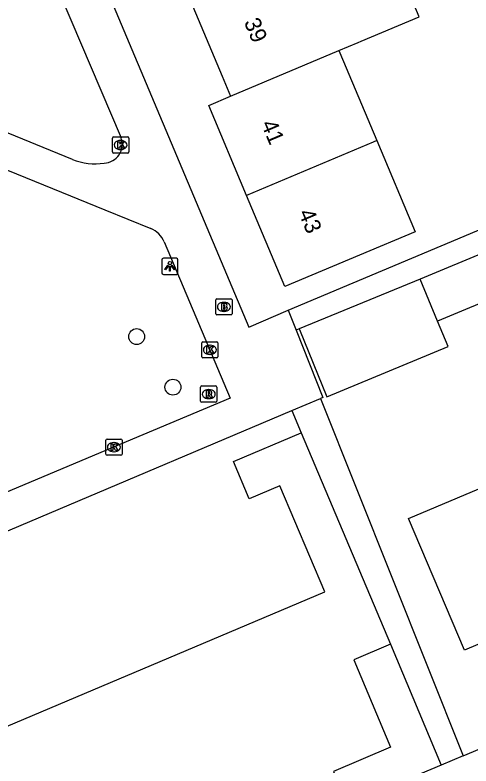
# Model space of a CAD drawing. Extents: x 157767 to 159171, y 387842 to 389425.
# Drawn here: x 158813.28 to 158841.4, y 388510.75 to 388557.03 of the extents above; entities that cross this region are included whole.
import ezdxf

# ---------------------------------------------------------------- set-up
doc = ezdxf.new("R2010")
doc.units = 0
for name, color, linetype in [('IMGEO_Boom', 7, 'Continuous'), ('IMGEO_Brandkraan', 7, 'Continuous'), ('IMGEO_Kolk', 7, 'Continuous'), ('IMGEO_Lichtpunt', 7, 'Continuous'), ('IMGEO_Pand', 7, 'Continuous'), ('IMGEO_Pand_nummerreeks', 7, 'Continuous'), ('IMGEO_Rioolput', 7, 'Continuous'), ('IMGEO_Voetpad_open', 7, 'Continuous')]:
    doc.layers.add(name, color=color, linetype=linetype)

msp = doc.modelspace()

# ---------------------------------------------------------------- linework, layer by layer
at = {"layer": 'IMGEO_Boom'}
for centre in [(158820.782, 388537.208), (158823.019, 388534.093)]:
    msp.add_circle(centre, 0.489, dxfattribs=at)
at = {"layer": 'IMGEO_Brandkraan'}
for p, q in [((158825.736, 388539.539), (158826.588, 388539.539)), ((158825.661, 388538.613), (158825.661, 388539.465)), ((158826.149, 388539.319), (158826.174, 388539.319)), ((158826.662, 388539.465), (158826.662, 388538.613)), ((158826.172, 388538.759), (158826.147, 388538.759)), ((158826.588, 388538.539), (158825.736, 388538.539))]:
    msp.add_line(p, q, dxfattribs=at)
for points in [[(158825.736, 388539.539), (158826.588, 388539.539)], [(158825.661, 388538.613), (158825.661, 388539.465)], [(158826.009, 388539.239), (158826.009, 388538.839), (158826.222, 388538.839)], [(158826.24, 388539.239), (158826.009, 388539.239)], [(158826.188, 388539.158), (158826.134, 388539.158), (158826.134, 388539.082)], [(158826.134, 388539.082), (158826.187, 388539.082)], [(158826.662, 388539.465), (158826.662, 388538.613)], [(158826.196, 388539.006), (158826.134, 388539.006), (158826.134, 388538.925)], [(158826.134, 388538.925), (158826.196, 388538.925)], [(158826.588, 388538.539), (158825.736, 388538.539)]]:
    msp.add_lwpolyline(points, dxfattribs=at)
for centre, radius, start, end in [((158825.738, 388539.463), 0.0765, 91.552, 178.448), ((158825.738, 388539.463), 0.0765, 91.552, 178.448), ((158826.586, 388539.463), 0.0765, 1.552, 88.448), ((158826.586, 388539.463), 0.0765, 1.552, 88.448), ((158826.189, 388539.12), 0.0379, 267.8285, 90.9355), ((158826.244, 388539.094), 0.145, 59.4692, 91.5367), ((158826.269, 388539.141), 0.0922, 285.5137, 58.1501), ((158825.738, 388538.615), 0.0765, 181.552, 268.448), ((158825.738, 388538.615), 0.0765, 181.552, 268.448), ((158826.197, 388538.965), 0.0404, 269.8759, 90.5077), ((158826.228, 388539.09), 0.251, 268.6676, 293.5347), ((158826.274, 388538.949), 0.105, 301.3115, 78.989), ((158826.586, 388538.615), 0.0765, 271.552, 358.448), ((158826.586, 388538.615), 0.0765, 271.552, 358.448)]:
    msp.add_arc(centre, radius, start, end, dxfattribs=at)
for centre, major_axis, ratio, start_param, end_param in [((158826.148, 388539.039), (-0.387, 0.002), 0.722429, 4.712389, 7.853982), ((158826.173, 388539.039), (-0.39, 0.002), 0.717154, 1.570796, 4.712389)]:
    msp.add_ellipse(centre, major_axis=major_axis, ratio=ratio, start_param=start_param, end_param=end_param, dxfattribs=at)
at = {"layer": 'IMGEO_Kolk'}
for p, q in [((158819.293, 388548.591), (158819.293, 388549.443)), ((158819.368, 388549.517), (158820.22, 388549.517)), ((158819.781, 388549.297), (158819.806, 388549.297)), ((158820.294, 388549.443), (158820.294, 388548.591)), ((158820.22, 388548.517), (158819.368, 388548.517)), ((158819.804, 388548.737), (158819.779, 388548.737)), ((158824.795, 388535.966), (158824.795, 388536.818)), ((158824.87, 388536.892), (158825.722, 388536.892)), ((158825.796, 388536.818), (158825.796, 388535.966)), ((158825.283, 388536.672), (158825.308, 388536.672)), ((158825.722, 388535.892), (158824.87, 388535.892)), ((158825.306, 388536.112), (158825.281, 388536.112)), ((158818.879, 388529.968), (158818.879, 388530.82)), ((158818.954, 388530.894), (158819.806, 388530.894)), ((158819.88, 388530.82), (158819.88, 388529.968)), ((158819.367, 388530.674), (158819.392, 388530.674)), ((158819.806, 388529.894), (158818.954, 388529.894)), ((158819.39, 388530.114), (158819.365, 388530.114))]:
    msp.add_line(p, q, dxfattribs=at)
for points in [[(158819.293, 388548.591), (158819.293, 388549.443)], [(158819.368, 388549.517), (158820.22, 388549.517)], [(158820.294, 388549.443), (158820.294, 388548.591)], [(158819.614, 388549.217), (158819.737, 388549.217), (158819.737, 388549.066), (158819.867, 388549.217), (158820.031, 388549.217), (158819.885, 388549.066), (158820.038, 388548.817), (158819.886, 388548.817), (158819.801, 388548.981), (158819.737, 388548.914), (158819.737, 388548.817), (158819.614, 388548.817), (158819.614, 388549.217)], [(158820.22, 388548.517), (158819.368, 388548.517)], [(158824.795, 388535.966), (158824.795, 388536.818)], [(158824.87, 388536.892), (158825.722, 388536.892)], [(158825.796, 388536.818), (158825.796, 388535.966)], [(158825.116, 388536.592), (158825.239, 388536.592), (158825.239, 388536.441), (158825.369, 388536.592), (158825.533, 388536.592), (158825.387, 388536.441), (158825.54, 388536.192), (158825.388, 388536.192), (158825.303, 388536.356), (158825.239, 388536.289), (158825.239, 388536.192), (158825.116, 388536.192), (158825.116, 388536.592)], [(158825.722, 388535.892), (158824.87, 388535.892)], [(158818.879, 388529.968), (158818.879, 388530.82)], [(158818.954, 388530.894), (158819.806, 388530.894)], [(158819.88, 388530.82), (158819.88, 388529.968)], [(158819.2, 388530.594), (158819.323, 388530.594), (158819.323, 388530.443), (158819.453, 388530.594), (158819.617, 388530.594), (158819.471, 388530.443), (158819.624, 388530.194), (158819.472, 388530.194), (158819.387, 388530.358), (158819.323, 388530.291), (158819.323, 388530.194), (158819.2, 388530.194), (158819.2, 388530.594)], [(158819.806, 388529.894), (158818.954, 388529.894)]]:
    msp.add_lwpolyline(points, dxfattribs=at)
for centre, start, end in [((158819.37, 388549.441), 91.552, 178.448), ((158819.37, 388549.441), 91.552, 178.448), ((158820.218, 388549.441), 1.552, 88.448), ((158820.218, 388549.441), 1.552, 88.448), ((158819.37, 388548.593), 181.552, 268.448), ((158819.37, 388548.593), 181.552, 268.448), ((158820.218, 388548.593), 271.552, 358.448), ((158820.218, 388548.593), 271.552, 358.448), ((158824.872, 388536.816), 91.552, 178.448), ((158824.872, 388536.816), 91.552, 178.448), ((158825.72, 388536.816), 1.552, 88.448), ((158825.72, 388536.816), 1.552, 88.448), ((158824.872, 388535.968), 181.552, 268.448), ((158824.872, 388535.968), 181.552, 268.448), ((158825.72, 388535.968), 271.552, 358.448), ((158825.72, 388535.968), 271.552, 358.448), ((158818.956, 388530.818), 91.552, 178.448), ((158818.956, 388530.818), 91.552, 178.448), ((158819.804, 388530.818), 1.552, 88.448), ((158819.804, 388530.818), 1.552, 88.448), ((158818.956, 388529.97), 181.552, 268.448), ((158818.956, 388529.97), 181.552, 268.448), ((158819.804, 388529.97), 271.552, 358.448), ((158819.804, 388529.97), 271.552, 358.448)]:
    msp.add_arc(centre, 0.0765, start, end, dxfattribs=at)
for centre, major_axis, ratio, start_param, end_param in [((158819.78, 388549.017), (-0.387, 0.002), 0.722429, 4.712389, 7.853982), ((158819.805, 388549.017), (-0.39, 0.002), 0.717154, 1.570796, 4.712389), ((158825.282, 388536.392), (-0.387, 0.002), 0.722429, 4.712389, 7.853982), ((158825.307, 388536.392), (-0.39, 0.002), 0.717154, 1.570796, 4.712389), ((158819.366, 388530.394), (-0.387, 0.002), 0.722429, 4.712389, 7.853982), ((158819.391, 388530.394), (-0.39, 0.002), 0.717154, 1.570796, 4.712389)]:
    msp.add_ellipse(centre, major_axis=major_axis, ratio=ratio, start_param=start_param, end_param=end_param, dxfattribs=at)
at = {"layer": 'IMGEO_Lichtpunt'}
for p, q in [((158822.334, 388541.942), (158822.334, 388541.135)), ((158822.334, 388541.942), (158822.334, 388541.135)), ((158823.236, 388542.037), (158822.428, 388542.037)), ((158823.236, 388542.037), (158822.428, 388542.037)), ((158823.33, 388541.135), (158823.33, 388541.942)), ((158823.33, 388541.135), (158823.33, 388541.942)), ((158822.428, 388541.041), (158823.236, 388541.041)), ((158822.428, 388541.041), (158823.236, 388541.041))]:
    msp.add_line(p, q, dxfattribs=at)
for points in [[(158822.708, 388541.606), (158822.747, 388541.578), (158822.559, 388541.316), (158822.521, 388541.343), (158822.708, 388541.606)], [(158822.81, 388541.558), (158822.857, 388541.558), (158822.857, 388541.236), (158822.81, 388541.236), (158822.81, 388541.558)], [(158822.92, 388541.578), (158822.958, 388541.605), (158823.145, 388541.343), (158823.106, 388541.315), (158822.92, 388541.578)]]:
    msp.add_lwpolyline(points, dxfattribs=at)
msp.add_circle((158822.833, 388541.74), 0.0994, dxfattribs=at)
for centre, start, end in [((158822.428, 388541.942), 90, 180), ((158822.428, 388541.942), 90, 180), ((158823.236, 388541.942), 0, 90), ((158823.236, 388541.942), 0, 90), ((158822.428, 388541.135), 180, 270), ((158822.428, 388541.135), 180, 270), ((158823.236, 388541.135), 270, 0), ((158823.236, 388541.135), 270, 360)]:
    msp.add_arc(centre, 0.0946, start, end, dxfattribs=at)
at = {"layer": 'IMGEO_Pand'}
for points in [[(158833.255, 388554.835), (158834.437, 388555.332), (158834.62, 388555.409), (158838.202, 388556.915), (158835.878, 388562.445), (158832.295, 388560.939)], [(158824.247, 388557.557), (158826.054, 388553.257), (158826.572, 388552.026)], [(158826.572, 388552.026), (158833.255, 388554.835)], [(158833.255, 388554.835), (158833.311, 388554.703), (158835.587, 388549.288)], [(158827.556, 388545.913), (158825.225, 388551.46), (158826.572, 388552.026)], [(158835.587, 388549.288), (158837.952, 388543.663), (158834.531, 388542.225), (158829.921, 388540.288), (158827.556, 388545.913)], [(158835.587, 388549.288), (158835.364, 388549.191), (158827.556, 388545.913)], [(158842.558, 388542.527), (158838.267, 388540.746)], [(158842.558, 388542.527), (158843.63, 388539.945), (158839.338, 388538.164)], [(158838.267, 388540.746), (158830.806, 388537.69)], [(158839.338, 388538.164), (158838.267, 388540.746)], [(158830.806, 388537.69), (158830.82, 388537.655), (158832.518, 388533.497), (158839.988, 388536.598), (158839.338, 388538.164)], [(158836.441, 388518.246), (158834.168, 388517.286), (158836.446, 388511.897), (158832.919, 388510.406), (158833.387, 388509.303), (158815.937, 388501.927), (158815.453, 388503.07), (158811.925, 388501.578), (158809.655, 388506.947), (158807.466, 388506.022), (158801.947, 388519.079), (158806.103, 388520.836), (158807.082, 388518.52), (158805.157, 388517.707), (158807.932, 388511.142), (158832.384, 388521.478), (158829.621, 388528.014), (158827.724, 388527.213), (158826.751, 388529.515), (158830.931, 388531.282)], [(158830.931, 388531.282), (158836.441, 388518.246)], [(158845.68, 388519.875), (158840.992, 388517.889), (158837.555, 388526), (158842.275, 388528)]]:
    msp.add_lwpolyline(points, dxfattribs=at)
at = {"layer": 'IMGEO_Rioolput'}
for p, q in [((158824.727, 388533.238), (158824.727, 388534.09)), ((158824.802, 388534.164), (158825.654, 388534.164)), ((158825.728, 388534.09), (158825.728, 388533.238)), ((158825.215, 388533.944), (158825.24, 388533.944)), ((158825.654, 388533.164), (158824.802, 388533.164)), ((158825.238, 388533.384), (158825.213, 388533.384))]:
    msp.add_line(p, q, dxfattribs=at)
for points in [[(158824.727, 388533.238), (158824.727, 388534.09)], [(158824.802, 388534.164), (158825.654, 388534.164)], [(158825.728, 388534.09), (158825.728, 388533.238)], [(158825.316, 388533.862), (158825.064, 388533.864), (158825.064, 388533.464)], [(158825.064, 388533.464), (158825.188, 388533.464), (158825.188, 388533.626), (158825.199, 388533.626)], [(158825.242, 388533.783), (158825.188, 388533.783), (158825.188, 388533.702)], [(158825.188, 388533.702), (158825.24, 388533.702)], [(158825.246, 388533.597), (158825.317, 388533.464), (158825.457, 388533.464), (158825.392, 388533.59)], [(158825.654, 388533.164), (158824.802, 388533.164)]]:
    msp.add_lwpolyline(points, dxfattribs=at)
for centre, radius, start, end in [((158824.804, 388534.088), 0.0765, 91.552, 178.448), ((158824.804, 388534.088), 0.0765, 91.552, 178.448), ((158825.652, 388534.088), 0.0765, 1.552, 88.448), ((158825.652, 388534.088), 0.0765, 1.552, 88.448), ((158825.198, 388533.573), 0.0533, 26.0293, 88.6989), ((158825.224, 388533.891), 0.19, 274.7715, 282.9687), ((158825.248, 388533.687), 0.0964, 77.0061, 93.1865), ((158825.262, 388533.744), 0.0378, 276.6634, 79.6772), ((158825.315, 388533.752), 0.109, 350.3612, 89.416), ((158825.313, 388533.752), 0.112, 277.5842, 350.9817), ((158825.297, 388533.537), 0.108, 29.5134, 73.7905), ((158824.804, 388533.24), 0.0765, 181.552, 268.448), ((158824.804, 388533.24), 0.0765, 181.552, 268.448), ((158825.652, 388533.24), 0.0765, 271.552, 358.448), ((158825.652, 388533.24), 0.0765, 271.552, 358.448)]:
    msp.add_arc(centre, radius, start, end, dxfattribs=at)
for centre, major_axis, ratio, start_param, end_param in [((158825.214, 388533.664), (-0.387, 0.002), 0.722429, 4.712389, 7.853982), ((158825.239, 388533.664), (-0.39, 0.002), 0.717154, 1.570796, 4.712389)]:
    msp.add_ellipse(centre, major_axis=major_axis, ratio=ratio, start_param=start_param, end_param=end_param, dxfattribs=at)
at = {"layer": 'IMGEO_Voetpad_open'}
for points in [[(158805.049, 388591.482), (158827.692, 388537.782), (158830.135, 388538.835)], [(158815.467, 388559.687), (158819.818, 388549.462)], [(158802.007, 388551.861), (158818.811, 388545.023), (158821.648, 388543.869)], [(158816.824, 388548.126), (158807.519, 388551.916)], [(158830.135, 388538.835), (158851.194, 388547.689)], [(158822.48, 388543.044), (158826.558, 388533.408), (158820.142, 388530.715), (158812.165, 388527.368), (158802.612, 388523.34), (158798.762, 388521.717)], [(158830.135, 388538.835), (158830.62, 388537.614)], [(158830.806, 388537.69), (158830.62, 388537.614)], [(158830.62, 388537.614), (158832.27, 388533.46), (158832.121, 388533.397)], [(158830.353, 388532.649), (158832.121, 388533.397)], [(158832.121, 388533.397), (158840.917, 388511.371)], [(158800.449, 388520.005), (158830.353, 388532.649)], [(158830.353, 388532.649), (158830.931, 388531.282)], [(158840.917, 388511.371), (158866.801, 388522.233)], [(158836.441, 388518.246), (158839.564, 388510.803)], [(158840.917, 388511.371), (158839.564, 388510.803)], [(158839.564, 388510.803), (158813.82, 388500), (158809.423, 388498.171)]]:
    msp.add_lwpolyline(points, dxfattribs=at)
for centre, radius, start, end in [((158818.72, 388549.063), 1.168, 273.2446, 19.9517), ((158818.235, 388551.692), 3.835, 248.4174, 278.268), ((158821.053, 388542.437), 1.551, 23.0482, 67.4359)]:
    msp.add_arc(centre, radius, start, end, dxfattribs=at)

# ---------------------------------------------------------------- texts
at = {"layer": 'IMGEO_Pand_nummerreeks'}
for s, rotation, p in [('39', 292.7978, (158827.384, 388556.596)), ('41', 292.7978, (158828.437, 388550.32)), ('43', 292.7995, (158830.741, 388544.839))]:
    msp.add_text(s, height=1, rotation=rotation, dxfattribs=at).set_placement(p)

doc.saveas('drawing.dxf')
